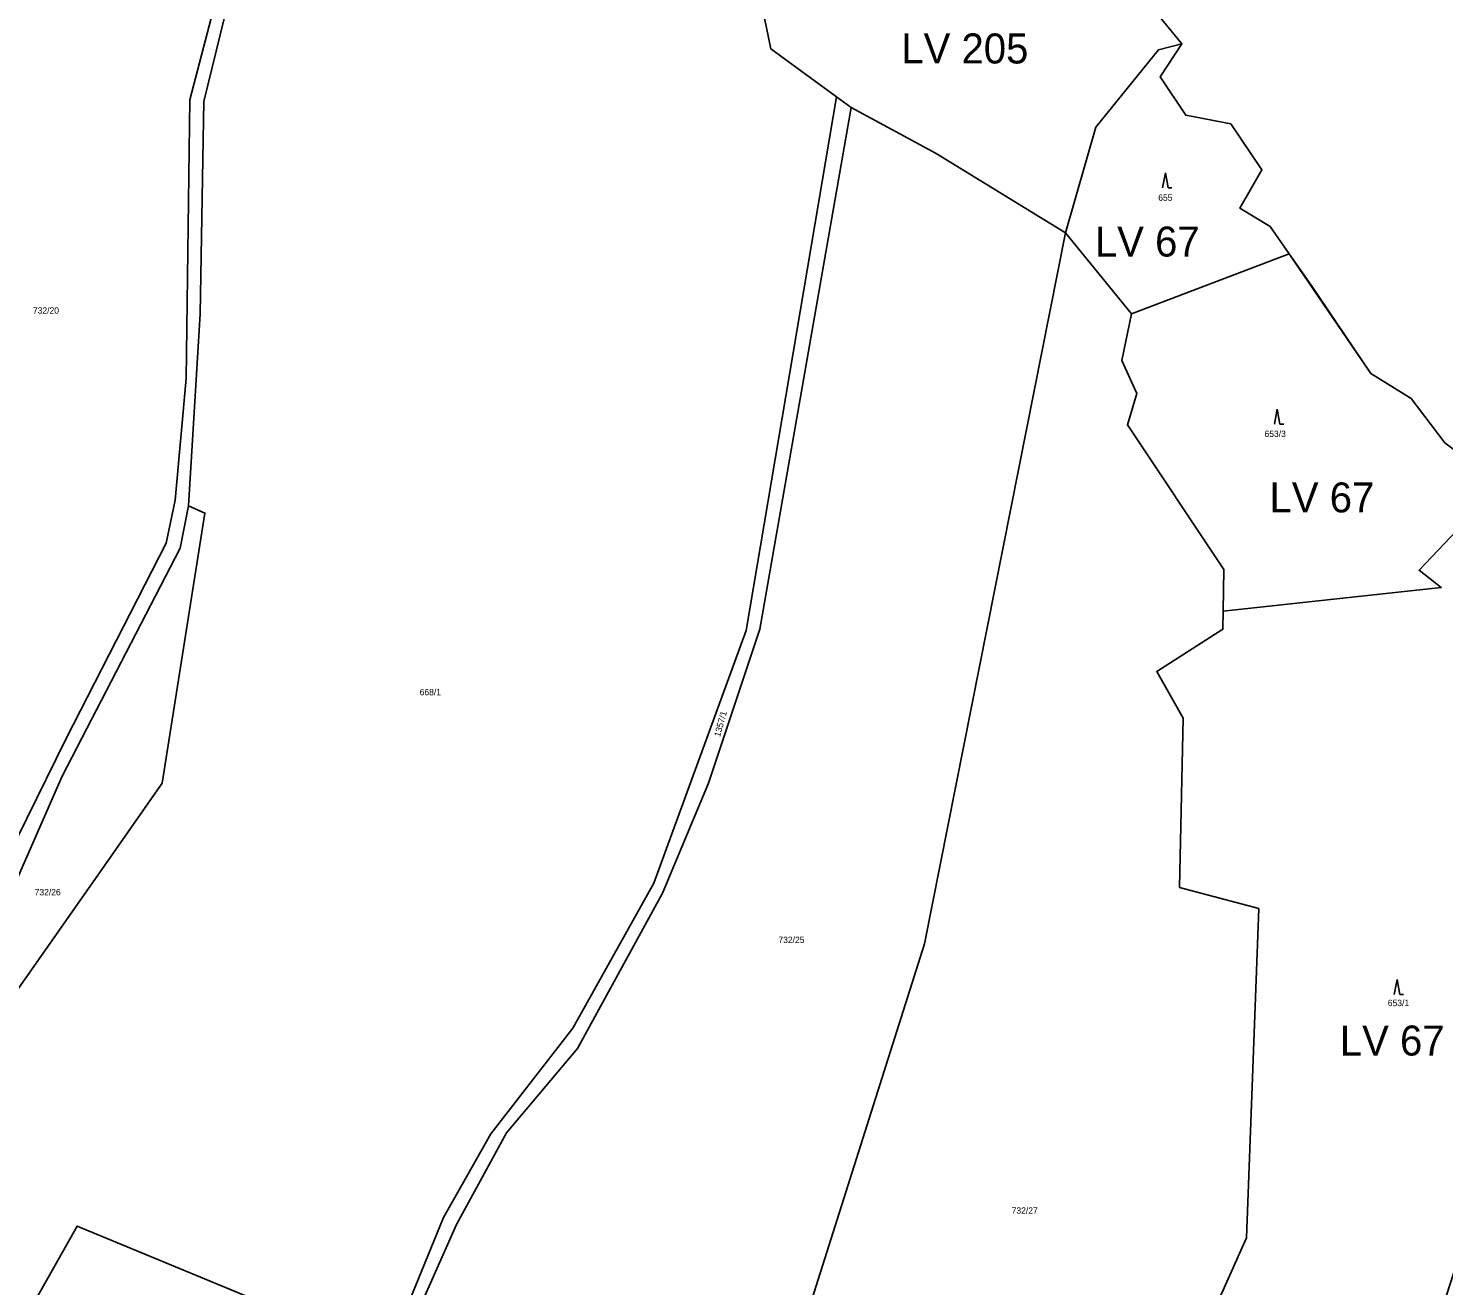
# Model space of a CAD drawing. Extents: x -588699 to -585793, y -1060280 to -1056731.
# Drawn here: x -586660.9 to -586283.2, y -1058542.2 to -1058206.7 of the extents above; entities that cross this region are included whole.
import ezdxf

# ---------------------------------------------------------------- set-up
doc = ezdxf.new("R2010")
doc.units = 0
for name, color, linetype in [('Druh pozemku', 7, 'Continuous'), ('Parcela nároku', 7, 'Continuous'), ('Vnější hranice převzatá', 7, 'Continuous'), ('Vnější obvod_převzatý', 7, 'Continuous')]:
    doc.layers.add(name, color=color, linetype=linetype)

msp = doc.modelspace()

# ---------------------------------------------------------------- linework, layer by layer
at = {"layer": 'Druh pozemku'}
for p, q in [((-586357.51, -1058245.26), (-586358.24, -1058249.26)), ((-586357.51, -1058245.26), (-586356.78, -1058249.26)), ((-586356.78, -1058249.26), (-586355.78, -1058249.26)), ((-586327.67, -1058308.37), (-586328.41, -1058312.37)), ((-586327.67, -1058308.37), (-586326.94, -1058312.37)), ((-586326.94, -1058312.37), (-586325.94, -1058312.37)), ((-586295.68, -1058460.5), (-586296.42, -1058464.5)), ((-586295.68, -1058460.5), (-586294.95, -1058464.5)), ((-586294.95, -1058464.5), (-586293.95, -1058464.5))]:
    msp.add_line(p, q, dxfattribs=at)
at = {"layer": 'Parcela nároku'}
for points in [[(-586600.83, -1058160.68), (-586617.83, -1058225.81), (-586618.81, -1058300.12), (-586621.75, -1058332.62), (-586624.15, -1058344.08), (-586650.83, -1058396.19), (-586672.09, -1058439.21), (-586677.41, -1058455.64), (-586701.65, -1058487.91), (-586721.4, -1058501.21), (-586759.84, -1058516.45), (-586775.6, -1058527.48), (-586799.85, -1058517.84), (-586774.44, -1058466.75), (-586758.44, -1058437.48), (-586735.41, -1058397.65), (-586722.41, -1058366.31), (-586706.23, -1058296.27), (-586697.4, -1058260.21), (-586691.52, -1058203.64)], [(-586599.85, -1058168.12), (-586614.12, -1058226.2), (-586615.1, -1058282.91), (-586618.19, -1058334.15), (-586620.38, -1058345.44), (-586651.91, -1058406.23), (-586674.92, -1058458.59), (-586698.57, -1058489.96), (-586720.86, -1058504.44), (-586755.85, -1058518.91), (-586771.86, -1058528.97), (-586775.6, -1058527.48), (-586759.84, -1058516.45), (-586721.4, -1058501.21), (-586701.65, -1058487.91), (-586677.41, -1058455.64), (-586672.09, -1058439.21), (-586650.83, -1058396.19), (-586624.15, -1058344.08), (-586621.75, -1058332.62), (-586618.81, -1058300.12), (-586617.83, -1058225.81), (-586600.83, -1058160.68)], [(-586465.07, -1058201.01), (-586462.81, -1058212.17), (-586445.25, -1058224.99), (-586469.35, -1058367.39), (-586494.03, -1058434.82), (-586515.59, -1058473.49), (-586537.48, -1058501.65), (-586550.1, -1058524), (-586565.09, -1058560.52), (-586647.87, -1058526.28), (-586676.13, -1058576.31), (-586695.54, -1058570.75), (-586723.01, -1058563.64), (-586690.86, -1058501.66), (-586638.81, -1058427.57), (-586625.18, -1058408.12), (-586613.79, -1058336.04), (-586618.19, -1058334.15), (-586615.1, -1058282.91), (-586614.12, -1058226.2), (-586599.85, -1058168.12)], [(-586465.07, -1058201.01), (-586462.81, -1058212.17), (-586445.25, -1058224.99), (-586441.31, -1058227.86), (-586418.67, -1058240.15), (-586384.19, -1058261.29), (-586376.11, -1058233.11), (-586359.33, -1058212.46), (-586353.11, -1058210.83), (-586360.86, -1058201.42)], [(-586345.17, -1058550.32), (-586335.85, -1058529.42), (-586332.59, -1058441.57), (-586353.7, -1058435.93), (-586352.74, -1058390.79), (-586359.81, -1058378.3), (-586342.17, -1058367.06), (-586342.08, -1058362.25), (-586341.88, -1058351.13), (-586367.65, -1058312.5), (-586365.16, -1058304.18), (-586369.13, -1058295.31), (-586366.55, -1058282.92), (-586384.19, -1058261.29), (-586421.78, -1058450.97), (-586453.56, -1058551.24)], [(-586268.05, -1058328.41), (-586289.8, -1058351.3), (-586283.9, -1058355.94), (-586342.08, -1058362.25), (-586342.17, -1058367.06), (-586359.81, -1058378.3), (-586352.74, -1058390.79), (-586353.7, -1058435.93), (-586332.59, -1058441.57), (-586335.85, -1058529.42), (-586345.17, -1058550.32), (-586323.92, -1058558.36), (-586325.03, -1058566.12), (-586331.21, -1058595.25), (-586326.84, -1058607.7), (-586317.47, -1058611.91), (-586300.78, -1058606.62), (-586298.3, -1058601.18), (-586289.88, -1058567.53), (-586265.74, -1058492.92)]]:
    msp.add_lwpolyline(points, dxfattribs=at)
for points in [[(-586340.04, -1058232.18), (-586352.09, -1058229.9), (-586358.86, -1058219.62), (-586353.11, -1058210.83), (-586359.33, -1058212.46), (-586376.11, -1058233.11), (-586384.19, -1058261.29), (-586366.55, -1058282.92), (-586324.46, -1058266.85), (-586329.57, -1058259.55), (-586337.61, -1058254.74), (-586331.77, -1058244.51)], [(-586565.09, -1058560.52), (-586550.1, -1058524), (-586537.48, -1058501.65), (-586515.59, -1058473.49), (-586494.03, -1058434.82), (-586469.35, -1058367.39), (-586445.25, -1058224.99), (-586441.31, -1058227.86), (-586465.73, -1058367.03), (-586479.41, -1058408.1), (-586491.73, -1058437.43), (-586514.4, -1058478.89), (-586533.36, -1058501.38), (-586546.66, -1058525.82), (-586562.69, -1058562), (-586570.47, -1058584.93), (-586572.7, -1058591.86), (-586574.13, -1058591.38), (-586575.73, -1058590.13), (-586573.24, -1058583.2)], [(-586384.19, -1058261.29), (-586418.67, -1058240.15), (-586441.31, -1058227.86), (-586465.73, -1058367.03), (-586479.41, -1058408.1), (-586491.73, -1058437.43), (-586514.4, -1058478.89), (-586533.36, -1058501.38), (-586546.66, -1058525.82), (-586562.69, -1058562), (-586570.47, -1058584.93), (-586558.5, -1058593.92), (-586556.26, -1058589.51), (-586547, -1058595.39), (-586561.85, -1058620.29), (-586520.5, -1058656.37), (-586502.57, -1058620.88), (-586453.56, -1058551.24), (-586421.78, -1058450.97)], [(-586302.72, -1058298.79), (-586318.58, -1058275.24), (-586324.46, -1058266.85), (-586366.55, -1058282.92), (-586369.13, -1058295.31), (-586365.16, -1058304.18), (-586367.65, -1058312.5), (-586341.88, -1058351.13), (-586342.08, -1058362.25), (-586283.9, -1058355.94), (-586289.8, -1058351.3), (-586268.05, -1058328.41), (-586282.95, -1058317.31), (-586291.9, -1058305.5)], [(-586698.57, -1058489.96), (-586674.92, -1058458.59), (-586651.91, -1058406.23), (-586620.38, -1058345.44), (-586618.19, -1058334.15), (-586613.79, -1058336.04), (-586625.18, -1058408.12), (-586638.81, -1058427.57), (-586690.86, -1058501.66), (-586723.01, -1058563.64), (-586741.83, -1058558.55), (-586739.53, -1058552.23), (-586753.05, -1058547), (-586757.7, -1058536.93), (-586767.21, -1058533.45), (-586771.86, -1058528.97), (-586755.85, -1058518.91), (-586720.86, -1058504.44)], [(-586565.09, -1058560.52), (-586647.87, -1058526.28), (-586676.13, -1058576.31), (-586614.58, -1058596.16), (-586607.11, -1058582.84), (-586599.58, -1058574.41), (-586596, -1058567.96), (-586573.24, -1058583.2)]]:
    msp.add_lwpolyline(points, close=True, dxfattribs=at)
at = {"layer": 'Vnější hranice převzatá'}
for p, q in [((-586353.11, -1058210.83), (-586360.86, -1058201.42)), ((-586358.86, -1058219.62), (-586353.11, -1058210.83)), ((-586352.09, -1058229.9), (-586358.86, -1058219.62)), ((-586340.04, -1058232.18), (-586352.09, -1058229.9)), ((-586331.77, -1058244.51), (-586340.04, -1058232.18)), ((-586337.61, -1058254.74), (-586331.77, -1058244.51)), ((-586329.57, -1058259.55), (-586337.61, -1058254.74)), ((-586324.46, -1058266.85), (-586329.57, -1058259.55)), ((-586302.72, -1058298.79), (-586324.46, -1058266.85)), ((-586291.9, -1058305.5), (-586302.72, -1058298.79)), ((-586282.95, -1058317.31), (-586291.9, -1058305.5))]:
    msp.add_line(p, q, dxfattribs=at)
at = {"layer": 'Vnější obvod_převzatý'}
msp.add_lwpolyline([(-586353.11, -1058210.83), (-586359.33, -1058212.46), (-586376.11, -1058233.11), (-586384.19, -1058261.29)], dxfattribs=at)

# ---------------------------------------------------------------- texts
at = {"layer": 'Parcela nároku'}
for s, p in [('655', (-586359.41, -1058252.74)), ('732/20', (-586659.69, -1058282.84)), ('653/3', (-586331.06, -1058315.75)), ('668/1', (-586556.49, -1058384.67)), ('732/26', (-586659.23, -1058438.04)), ('732/25', (-586460.76, -1058450.75)), ('653/1', (-586298.16, -1058467.6)), ('732/27', (-586398.52, -1058522.99))]:
    msp.add_text(s, height=1.7, dxfattribs=at).set_placement(p)
msp.add_text('1357/1', height=1.7, rotation=74.402, dxfattribs=at).set_placement((-586476.34, -1058395.87))
at = {"layer": 'Vnější obvod_převzatý'}
for s, p in [('LV 205', (-586427.97, -1058216.09)), ('LV 67', (-586376.32, -1058267.61)), ('LV 67', (-586329.72, -1058335.87)), ('LV 67', (-586310.96, -1058480.78))]:
    msp.add_text(s, height=8, dxfattribs=at).set_placement(p)

doc.saveas('drawing.dxf')
